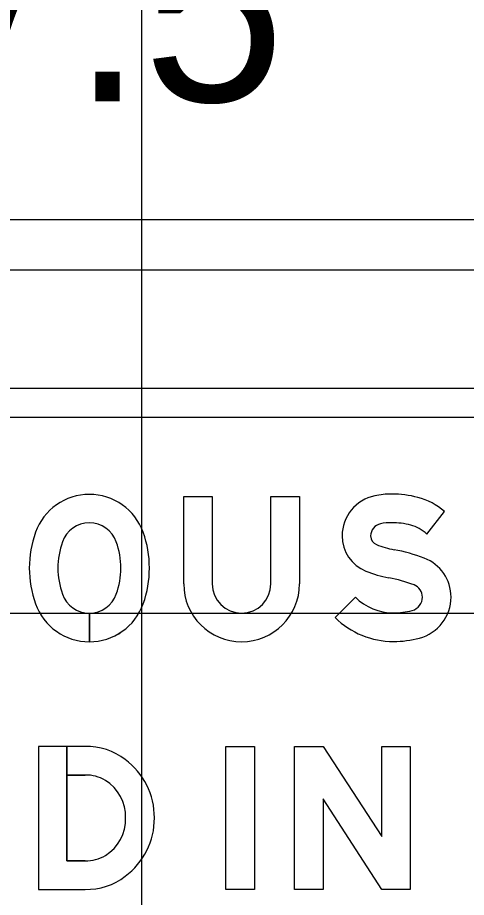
# Model space of a CAD drawing. Extents: x 2193008 to 2198143, y 1236112 to 1237864.
# Drawn here: x 2195092.14 to 2195094.75, y 1237183.45 to 1237188.57 of the extents above; entities that cross this region are included whole.
import ezdxf

# ---------------------------------------------------------------- set-up
doc = ezdxf.new("R2010")
doc.units = 0
for name, color, linetype in [('GSBWFILL', 7, 'Continuous'), ('GSCOLORFILL', 7, 'Continuous'), ('GSDIMS', 7, 'Continuous'), ('GSOUTLINE', 7, 'Continuous'), ('Level 55', 7, 'Continuous'), ('M-ROADS', 7, 'Continuous')]:
    doc.layers.add(name, color=color, linetype=linetype)

msp = doc.modelspace()

# ---------------------------------------------------------------- linework, layer by layer
at = {"layer": 'GSBWFILL'}
for p, q in [((2195092.5548, 1237184.9392), (2195092.5548, 1237185.1057)), ((2195092.5548, 1237185.1057), (2195092.5548, 1237184.9392)), ((2195092.5307, 1237183.6634), (2195092.4242, 1237183.6634))]:
    msp.add_line(p, q, dxfattribs=at)
for points in [[(2195093.1042, 1237185.2764), (2195093.1042, 1237185.7863), (2195093.2707, 1237185.7863), (2195093.2707, 1237185.2764)], [(2195093.612, 1237185.2764), (2195093.612, 1237185.7863), (2195093.7785, 1237185.7863), (2195093.7785, 1237185.2764)], [(2195094.5195, 1237185.5665), (2195094.6225, 1237185.6979)], [(2195094.1039, 1237185.1984), (2195093.9867, 1237185.0802)], [(2195092.4242, 1237183.6634), (2195092.4242, 1237184.3294), (2195092.259, 1237184.3294), (2195092.259, 1237183.4969), (2195092.5307, 1237183.4969)], [(2195092.5307, 1237184.3294), (2195092.4242, 1237184.3294), (2195092.4242, 1237184.1629), (2195092.5307, 1237184.1629)]]:
    msp.add_lwpolyline(points, dxfattribs=at)
for points in [[(2195093.3496, 1237184.3294), (2195093.5161, 1237184.3294), (2195093.5161, 1237183.4969), (2195093.3496, 1237183.4969)], [(2195093.7492, 1237184.3294), (2195093.9157, 1237184.3294), (2195094.257, 1237183.805), (2195094.257, 1237184.3294), (2195094.4235, 1237184.3294), (2195094.4235, 1237183.4969), (2195094.2589, 1237183.4969), (2195093.9157, 1237184.0242), (2195093.9157, 1237183.4969), (2195093.7492, 1237183.4969)]]:
    msp.add_lwpolyline(points, close=True, dxfattribs=at)
for centre, radius, start, end in [((2195092.5548, 1237185.4649), 0.333, 19.6063, 160.3937), ((2195094.2648, 1237185.5557), 0.2385, 101.6172, 180), ((2195094.3155, 1237185.309), 0.4904, 90, 101.6172), ((2195094.3155, 1237185.198), 0.6014, 75.2778, 90), ((2195094.3713, 1237185.4104), 0.3818, 48.8597, 75.2778), ((2195092.5548, 1237185.4649), 0.1665, 19.6063, 160.3937), ((2195094.2648, 1237185.5557), 0.072, 101.6172, 180), ((2195094.3155, 1237185.309), 0.3239, 90, 101.6172), ((2195094.3155, 1237185.198), 0.4349, 75.2778, 90), ((2195094.3713, 1237185.4104), 0.2153, 46.4926, 75.2778), ((2195092.8253, 1237185.3686), 0.6202, 160.3938, 199.6063), ((2195092.2843, 1237185.3686), 0.6202, 340.3938, 19.6063), ((2195094.2472, 1237185.5557), 0.2209, 180, 248.2079), ((2195094.2472, 1237185.5557), 0.0544, 180, 248.2079), ((2195092.8253, 1237185.3686), 0.4537, 160.3937, 199.6063), ((2195092.2843, 1237185.3686), 0.4537, 340.3937, 19.6062), ((2195094.4286, 1237186.0095), 0.5432, 248.2079, 259.4488), ((2195094.1436, 1237184.4792), 1.0135, 69.1129, 79.4488), ((2195094.4185, 1237185.1995), 0.2425, 0, 69.1129), ((2195094.4286, 1237186.0095), 0.7097, 248.2079, 259.4488), ((2195094.1436, 1237184.4792), 0.847, 69.1129, 79.4488), ((2195093.4414, 1237185.2764), 0.3372, 180, 0), ((2195093.4414, 1237185.2764), 0.1707, 180, 0), ((2195094.4185, 1237185.1995), 0.076, 360, 69.1129), ((2195092.5548, 1237185.2722), 0.1665, 199.6063, 270), ((2195092.5548, 1237185.2722), 0.1665, 270.0143, 340.3938), ((2195094.3256, 1237185.4221), 0.315, 225.2528, 270), ((2195094.4137, 1237185.1995), 0.0808, 284.8926, 360), ((2195094.4137, 1237185.1995), 0.2473, 284.8926, 360), ((2195092.5548, 1237185.2722), 0.333, 199.6063, 270), ((2195092.5548, 1237185.2722), 0.333, 270.0072, 340.3937), ((2195094.3256, 1237185.5306), 0.4235, 270, 284.8926), ((2195094.3256, 1237185.4221), 0.4815, 225.2528, 270), ((2195094.3256, 1237185.5306), 0.59, 270, 284.8926)]:
    msp.add_arc(centre, radius, start, end, dxfattribs=at)
for centre, major_axis, start_param, end_param in [((2195092.5417, 1237183.9652), (0, 0.3644), 5.621793, 6.313477), ((2195092.5222, 1237183.9173), (0, 0.4145), 4.702399, 5.655315), ((2195092.5347, 1237183.9376), (0, 0.2253), 5.75224, 6.301036), ((2195092.5194, 1237183.9196), (0, 0.2487), 4.686283, 5.735161), ((2195092.5194, 1237183.9066), (0, 0.2487), 3.689617, 4.738495), ((2195092.5222, 1237183.909), (0, 0.4145), 3.769463, 4.722379), ((2195092.5347, 1237183.8886), (0, 0.2253), 3.123742, 3.672538), ((2195092.5417, 1237183.8611), (0, 0.3644), 3.111301, 3.802985)]:
    msp.add_ellipse(centre, major_axis=major_axis, ratio=0.992007, start_param=start_param, end_param=end_param, dxfattribs=at)
at = {"layer": 'GSCOLORFILL'}
for p, q in [((2195100.8443, 1237186.4148), (2195085.3598, 1237186.4148)), ((2195085.3598, 1237186.2483), (2195100.8443, 1237186.2483)), ((2195092.5548, 1237184.9392), (2195092.5548, 1237185.1057)), ((2195092.5548, 1237185.1057), (2195092.5548, 1237184.9392)), ((2195092.5307, 1237183.6634), (2195092.4242, 1237183.6634))]:
    msp.add_line(p, q, dxfattribs=at)
for points in [[(2195093.1042, 1237185.2764), (2195093.1042, 1237185.7863), (2195093.2707, 1237185.7863), (2195093.2707, 1237185.2764)], [(2195093.612, 1237185.2764), (2195093.612, 1237185.7863), (2195093.7785, 1237185.7863), (2195093.7785, 1237185.2764)], [(2195094.5195, 1237185.5665), (2195094.6225, 1237185.6979)], [(2195094.1039, 1237185.1984), (2195093.9867, 1237185.0802)], [(2195092.4242, 1237183.6634), (2195092.4242, 1237184.3294), (2195092.259, 1237184.3294), (2195092.259, 1237183.4969), (2195092.5307, 1237183.4969)], [(2195092.5307, 1237184.3294), (2195092.4242, 1237184.3294), (2195092.4242, 1237184.1629), (2195092.5307, 1237184.1629)]]:
    msp.add_lwpolyline(points, dxfattribs=at)
for points in [[(2195093.3496, 1237184.3294), (2195093.5161, 1237184.3294), (2195093.5161, 1237183.4969), (2195093.3496, 1237183.4969)], [(2195093.7492, 1237184.3294), (2195093.9157, 1237184.3294), (2195094.257, 1237183.805), (2195094.257, 1237184.3294), (2195094.4235, 1237184.3294), (2195094.4235, 1237183.4969), (2195094.2589, 1237183.4969), (2195093.9157, 1237184.0242), (2195093.9157, 1237183.4969), (2195093.7492, 1237183.4969)]]:
    msp.add_lwpolyline(points, close=True, dxfattribs=at)
for centre, radius, start, end in [((2195092.5548, 1237185.4649), 0.333, 19.6063, 160.3937), ((2195094.2648, 1237185.5557), 0.2385, 101.6172, 180), ((2195094.3155, 1237185.309), 0.4904, 90, 101.6172), ((2195094.3155, 1237185.198), 0.6014, 75.2778, 90), ((2195094.3713, 1237185.4104), 0.3818, 48.8597, 75.2778), ((2195092.5548, 1237185.4649), 0.1665, 19.6063, 160.3937), ((2195094.2648, 1237185.5557), 0.072, 101.6172, 180), ((2195094.3155, 1237185.309), 0.3239, 90, 101.6172), ((2195094.3155, 1237185.198), 0.4349, 75.2778, 90), ((2195094.3713, 1237185.4104), 0.2153, 46.4926, 75.2778), ((2195092.8253, 1237185.3686), 0.6202, 160.3938, 199.6063), ((2195092.2843, 1237185.3686), 0.6202, 340.3938, 19.6063), ((2195094.2472, 1237185.5557), 0.2209, 180, 248.2079), ((2195094.2472, 1237185.5557), 0.0544, 180, 248.2079), ((2195092.8253, 1237185.3686), 0.4537, 160.3937, 199.6063), ((2195092.2843, 1237185.3686), 0.4537, 340.3937, 19.6062), ((2195094.4286, 1237186.0095), 0.5432, 248.2079, 259.4488), ((2195094.1436, 1237184.4792), 1.0135, 69.1129, 79.4488), ((2195094.4185, 1237185.1995), 0.2425, 0, 69.1129), ((2195094.4286, 1237186.0095), 0.7097, 248.2079, 259.4488), ((2195094.1436, 1237184.4792), 0.847, 69.1129, 79.4488), ((2195093.4414, 1237185.2764), 0.3372, 180, 0), ((2195093.4414, 1237185.2764), 0.1707, 180, 0), ((2195094.4185, 1237185.1995), 0.076, 360, 69.1129), ((2195092.5548, 1237185.2722), 0.1665, 199.6063, 270), ((2195092.5548, 1237185.2722), 0.1665, 270.0143, 340.3938), ((2195094.3256, 1237185.4221), 0.315, 225.2528, 270), ((2195094.4137, 1237185.1995), 0.0808, 284.8926, 360), ((2195094.4137, 1237185.1995), 0.2473, 284.8926, 360), ((2195092.5548, 1237185.2722), 0.333, 199.6063, 270), ((2195092.5548, 1237185.2722), 0.333, 270.0072, 340.3937), ((2195094.3256, 1237185.5306), 0.4235, 270, 284.8926), ((2195094.3256, 1237185.4221), 0.4815, 225.2528, 270), ((2195094.3256, 1237185.5306), 0.59, 270, 284.8926)]:
    msp.add_arc(centre, radius, start, end, dxfattribs=at)
for centre, major_axis, start_param, end_param in [((2195092.5417, 1237183.9652), (0, 0.3644), 5.621793, 6.313477), ((2195092.5222, 1237183.9173), (0, 0.4145), 4.702399, 5.655315), ((2195092.5347, 1237183.9376), (0, 0.2253), 5.75224, 6.301036), ((2195092.5194, 1237183.9196), (0, 0.2487), 4.686283, 5.735161), ((2195092.5194, 1237183.9066), (0, 0.2487), 3.689617, 4.738495), ((2195092.5222, 1237183.909), (0, 0.4145), 3.769463, 4.722379), ((2195092.5347, 1237183.8886), (0, 0.2253), 3.123742, 3.672538), ((2195092.5417, 1237183.8611), (0, 0.3644), 3.111301, 3.802985)]:
    msp.add_ellipse(centre, major_axis=major_axis, ratio=0.992007, start_param=start_param, end_param=end_param, dxfattribs=at)
at = {"layer": 'GSDIMS'}
msp.add_line((2195084.8686, 1237187.3983), (2195101.3438, 1237187.3983), dxfattribs=at)
at = {"layer": 'GSOUTLINE'}
for p, q in [((2195092.5307, 1237183.6634), (2195092.5307, 1237183.6634)), ((2195092.5307, 1237183.4969), (2195092.5307, 1237183.4969))]:
    msp.add_line(p, q, dxfattribs=at)
for points in [[(2195093.1042, 1237185.2764), (2195093.1042, 1237185.7863), (2195093.2707, 1237185.7863), (2195093.2707, 1237185.2764)], [(2195093.612, 1237185.2764), (2195093.612, 1237185.7863), (2195093.7785, 1237185.7863), (2195093.7785, 1237185.2764)], [(2195094.5195, 1237185.5665), (2195094.6225, 1237185.6979)], [(2195094.1039, 1237185.1984), (2195093.9867, 1237185.0802)], [(2195092.5307, 1237184.3294), (2195092.259, 1237184.3294), (2195092.259, 1237183.4969), (2195092.5307, 1237183.4969)], [(2195092.5307, 1237184.1629), (2195092.4242, 1237184.1629), (2195092.4242, 1237183.6634), (2195092.5307, 1237183.6634)]]:
    msp.add_lwpolyline(points, dxfattribs=at)
for points in [[(2195093.3496, 1237184.3294), (2195093.5161, 1237184.3294), (2195093.5161, 1237183.4969), (2195093.3496, 1237183.4969)], [(2195093.7492, 1237184.3294), (2195093.9157, 1237184.3294), (2195094.257, 1237183.805), (2195094.257, 1237184.3294), (2195094.4235, 1237184.3294), (2195094.4235, 1237183.4969), (2195094.2589, 1237183.4969), (2195093.9157, 1237184.0242), (2195093.9157, 1237183.4969), (2195093.7492, 1237183.4969)]]:
    msp.add_lwpolyline(points, close=True, dxfattribs=at)
for centre, radius, start, end in [((2195092.5548, 1237185.4649), 0.333, 19.6063, 160.3937), ((2195094.2648, 1237185.5557), 0.2385, 101.6172, 180), ((2195094.3155, 1237185.309), 0.4904, 90, 101.6172), ((2195094.3155, 1237185.198), 0.6014, 75.2778, 90), ((2195094.3713, 1237185.4104), 0.3818, 48.8597, 75.2778), ((2195092.5548, 1237185.4649), 0.1665, 19.6063, 160.3937), ((2195094.2648, 1237185.5557), 0.072, 101.6172, 180), ((2195094.3155, 1237185.309), 0.3239, 90, 101.6172), ((2195094.3155, 1237185.198), 0.4349, 75.2778, 90), ((2195094.3713, 1237185.4104), 0.2153, 46.4926, 75.2778), ((2195092.8253, 1237185.3686), 0.6202, 160.3937, 199.6063), ((2195092.2843, 1237185.3686), 0.6202, 340.3937, 19.6062), ((2195094.2472, 1237185.5557), 0.2209, 180, 248.2079), ((2195094.2472, 1237185.5557), 0.0544, 180, 248.2079), ((2195092.8253, 1237185.3686), 0.4537, 160.3937, 199.6063), ((2195092.2843, 1237185.3686), 0.4537, 340.3937, 19.6062), ((2195094.4286, 1237186.0095), 0.5432, 248.2079, 259.4488), ((2195094.1436, 1237184.4792), 1.0135, 69.1129, 79.4488), ((2195094.4185, 1237185.1995), 0.2425, 0, 69.1129), ((2195094.4286, 1237186.0095), 0.7097, 248.2079, 259.4488), ((2195094.1436, 1237184.4792), 0.847, 69.1129, 79.4488), ((2195093.4414, 1237185.2764), 0.3372, 180, 0), ((2195093.4414, 1237185.2764), 0.1707, 180, 0), ((2195094.4185, 1237185.1995), 0.076, 360, 69.1129), ((2195092.5548, 1237185.2722), 0.1665, 199.6063, 340.3938), ((2195094.3256, 1237185.4221), 0.315, 225.2528, 270), ((2195094.4137, 1237185.1995), 0.0808, 284.8926, 360), ((2195094.4137, 1237185.1995), 0.2473, 284.8926, 360), ((2195092.5548, 1237185.2722), 0.333, 199.6063, 340.3938), ((2195094.3256, 1237185.5306), 0.4235, 270, 284.8926), ((2195094.3256, 1237185.4221), 0.4815, 225.2528, 270), ((2195094.3256, 1237185.5306), 0.59, 270, 284.8926)]:
    msp.add_arc(centre, radius, start, end, dxfattribs=at)
for centre, major_axis, start_param, end_param in [((2195092.5417, 1237183.9652), (0, 0.3644), 5.621793, 6.313477), ((2195092.5222, 1237183.9173), (0, 0.4145), 4.702399, 5.655315), ((2195092.5347, 1237183.9376), (0, 0.2253), 5.75224, 6.301036), ((2195092.5194, 1237183.9196), (0, 0.2487), 4.686283, 5.735161), ((2195092.5194, 1237183.9066), (0, 0.2487), 3.689617, 4.738495), ((2195092.5222, 1237183.909), (0, 0.4145), 3.769463, 4.722379), ((2195092.5347, 1237183.8886), (0, 0.2253), 3.123742, 3.672538), ((2195092.5417, 1237183.8611), (0, 0.3644), 3.111301, 3.802985)]:
    msp.add_ellipse(centre, major_axis=major_axis, ratio=0.992007, start_param=start_param, end_param=end_param, dxfattribs=at)
at = {"layer": 'M-ROADS'}
for p, q in [((2195092.8603, 1237163.1062), (2195092.8603, 1237223.1062)), ((2195042.8603, 1237187.1062), (2195172.8603, 1237187.1062)), ((2195042.8603, 1237185.1062), (2195172.8603, 1237185.1062))]:
    msp.add_line(p, q, dxfattribs=at)

# ---------------------------------------------------------------- texts
at = {"layer": 'Level 55'}
msp.add_text("17.5'", height=1.11046, dxfattribs=at).set_placement((2195090.8026, 1237188.0865))

doc.saveas('drawing.dxf')
